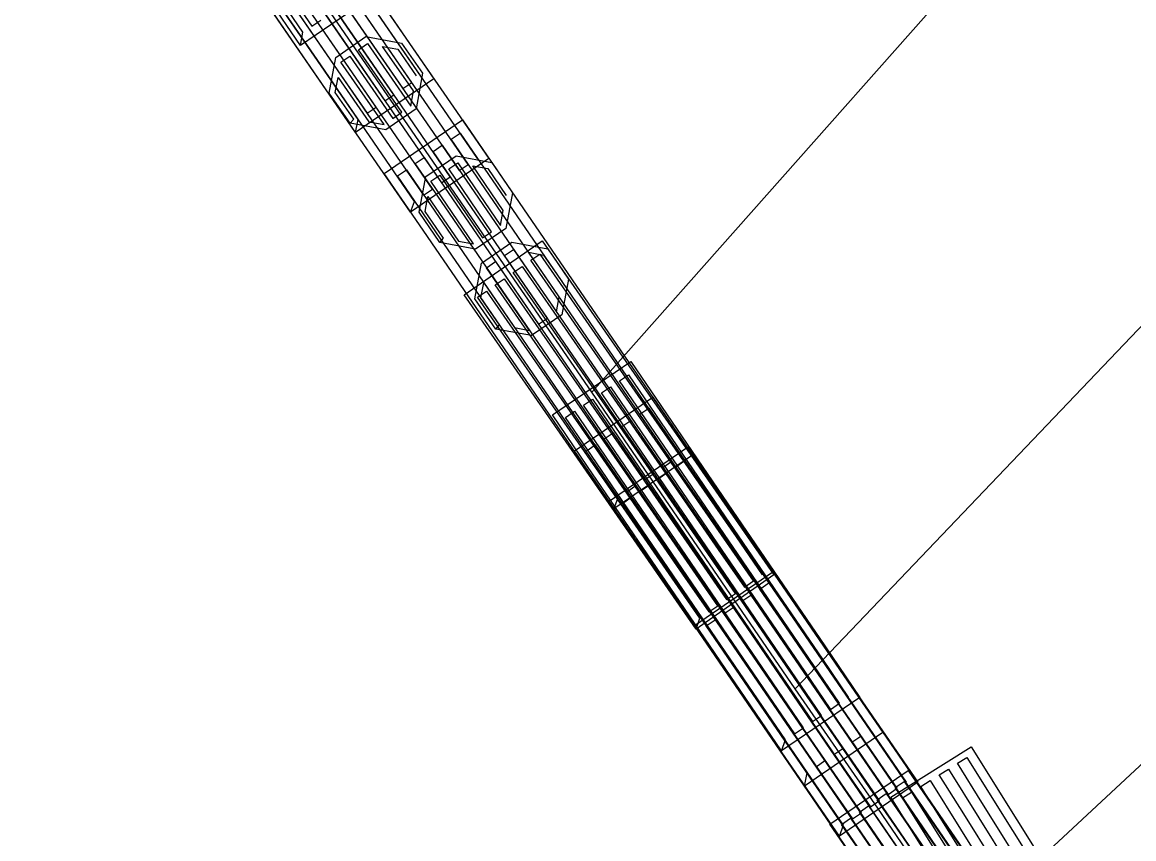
# Model space of a CAD drawing. Extents: x -266179 to -264727, y -1243225 to -1241702.
# Drawn here: x -264950.43 to -264942.23, y -1242634.87 to -1242628.84 of the extents above; entities that cross this region are included whole.
import ezdxf

# ---------------------------------------------------------------- set-up
doc = ezdxf.new("R2010")
doc.units = 0
for name, color, linetype in [('Vrstva 1', 7, 'Continuous'), ('Vrstva 19', 7, 'Continuous'), ('Vrstva 2', 7, 'Continuous'), ('Vrstva 21', 7, 'Continuous')]:
    doc.layers.add(name, color=color, linetype=linetype)

msp = doc.modelspace()

# ---------------------------------------------------------------- linework, layer by layer
at = {"layer": 'Vrstva 1'}
for p, q in [((-264946.23, -1242631.57), (-264886.04, -1242563.65)), ((-264946.23, -1242631.57), (-264950.43, -1242625.46)), ((-264944.73, -1242633.76), (-264946.23, -1242631.57)), ((-264944.12, -1242634.64), (-264944.73, -1242633.76)), ((-264943.5, -1242635.55), (-264944.12, -1242634.64))]:
    msp.add_line(p, q, dxfattribs=at)
at = {"layer": 'Vrstva 19'}
for p, q in [((-264946.23, -1242631.57), (-264950.43, -1242625.46)), ((-264944.73, -1242633.76), (-264946.23, -1242631.57)), ((-264944.12, -1242634.64), (-264944.73, -1242633.76)), ((-264943.5, -1242635.55), (-264944.12, -1242634.64))]:
    msp.add_line(p, q, dxfattribs=at)
for points in [[(-264947.8, -1242628.618), (-264948.378, -1242629.012), (-264948.36, -1242628.915), (-264949.075, -1242627.865)], [(-264948.374, -1242627.833), (-264947.655, -1242628.879), (-264947.394, -1242629.259), (-264947.971, -1242629.655), (-264947.953, -1242629.558), (-264948.672, -1242628.511)], [(-264948.119, -1242628.61), (-264947.4, -1242629.656), (-264947.207, -1242629.936), (-264947.142, -1242629.891), (-264947.861, -1242628.844), (-264948.58, -1242627.798)], [(-264948.251, -1242628.7), (-264947.532, -1242629.747), (-264947.339, -1242630.027), (-264947.273, -1242629.982), (-264947.993, -1242628.935), (-264948.712, -1242627.888)], [(-264948.404, -1242627.914), (-264947.684, -1242628.96), (-264947.492, -1242629.24)], [(-264948.378, -1242629.012), (-264949.094, -1242627.962)], [(-264948.383, -1242628.791), (-264947.664, -1242629.837), (-264947.471, -1242630.118), (-264947.405, -1242630.072), (-264948.125, -1242629.026), (-264948.844, -1242627.979)], [(-264948.535, -1242628.004), (-264947.816, -1242629.051), (-264947.623, -1242629.331), (-264947.557, -1242629.286), (-264948.277, -1242628.239)], [(-264947.97, -1242628.422), (-264947.25, -1242629.468), (-264946.99, -1242629.847), (-264947.566, -1242630.244), (-264947.537, -1242630.163), (-264948.256, -1242629.116), (-264948.976, -1242628.07)], [(-264948.667, -1242628.095), (-264947.948, -1242629.142), (-264947.755, -1242629.422), (-264947.689, -1242629.376), (-264948.409, -1242628.33)], [(-264947.566, -1242630.244), (-264948.286, -1242629.197), (-264949.005, -1242628.151)], [(-264948.799, -1242628.186), (-264948.08, -1242629.232), (-264947.887, -1242629.512), (-264947.821, -1242629.467), (-264948.541, -1242628.42)], [(-264947.988, -1242628.519), (-264947.268, -1242629.565), (-264947.076, -1242629.846)], [(-264947.971, -1242629.655), (-264948.69, -1242628.608)], [(-264948.485, -1242628.589), (-264948.294, -1242628.87), (-264948.228, -1242628.825)], [(-264948.012, -1242629.587), (-264948.166, -1242629.365), (-264948.118, -1242629.101), (-264947.896, -1242628.947), (-264947.632, -1242628.995), (-264947.478, -1242629.217), (-264947.526, -1242629.481), (-264947.748, -1242629.635), (-264948.012, -1242629.587), (-264947.985, -1242629.556), (-264948.121, -1242629.359), (-264948.101, -1242629.248), (-264947.873, -1242629.576), (-264947.762, -1242629.596), (-264948.081, -1242629.136), (-264948.015, -1242629.091), (-264947.696, -1242629.551), (-264947.631, -1242629.505), (-264947.95, -1242629.045), (-264947.884, -1242628.999), (-264947.565, -1242629.46), (-264947.545, -1242629.348), (-264947.773, -1242629.02), (-264947.661, -1242629.04), (-264947.525, -1242629.237)], [(-264946.066, -1242632.432), (-264946.783, -1242631.384), (-264947.5, -1242630.336), (-264947.76, -1242629.957), (-264947.182, -1242629.561), (-264946.465, -1242630.609), (-264945.748, -1242631.657), (-264945.488, -1242632.037), (-264946.066, -1242632.432), (-264946.036, -1242632.351), (-264946.753, -1242631.303), (-264947.471, -1242630.255), (-264947.663, -1242629.975), (-264947.597, -1242629.93), (-264946.879, -1242630.978), (-264946.162, -1242632.026), (-264945.97, -1242632.306), (-264945.904, -1242632.261), (-264946.621, -1242631.213), (-264947.339, -1242630.165), (-264947.531, -1242629.884), (-264947.465, -1242629.839), (-264946.747, -1242630.887), (-264946.03, -1242631.935), (-264945.838, -1242632.216), (-264945.772, -1242632.171), (-264946.489, -1242631.123), (-264947.207, -1242630.075), (-264947.399, -1242629.794), (-264947.333, -1242629.749), (-264946.615, -1242630.797), (-264945.898, -1242631.845), (-264945.706, -1242632.126), (-264945.64, -1242632.08), (-264946.357, -1242631.032), (-264947.075, -1242629.984), (-264947.267, -1242629.704), (-264947.201, -1242629.659), (-264946.483, -1242630.707), (-264945.766, -1242631.755), (-264945.574, -1242632.035)], [(-264947.351, -1242630.466), (-264947.503, -1242630.243), (-264947.453, -1242629.979), (-264947.23, -1242629.827), (-264946.966, -1242629.877), (-264946.814, -1242630.1), (-264946.864, -1242630.364), (-264947.087, -1242630.516), (-264947.351, -1242630.466), (-264947.324, -1242630.435), (-264947.459, -1242630.237), (-264947.438, -1242630.126), (-264947.212, -1242630.456), (-264947.101, -1242630.477), (-264947.417, -1242630.014), (-264947.351, -1242629.969), (-264947.035, -1242630.432), (-264946.969, -1242630.387), (-264947.284, -1242629.924), (-264947.218, -1242629.879), (-264946.903, -1242630.342), (-264946.882, -1242630.231), (-264947.107, -1242629.9), (-264946.996, -1242629.921), (-264946.861, -1242630.12)], [(-264945.461, -1242633.319), (-264946.185, -1242632.275), (-264946.908, -1242631.231), (-264947.171, -1242630.853), (-264946.595, -1242630.455), (-264945.872, -1242631.498), (-264945.148, -1242632.542), (-264944.886, -1242632.92), (-264945.461, -1242633.319), (-264945.432, -1242633.238), (-264946.156, -1242632.194), (-264946.879, -1242631.15), (-264947.073, -1242630.871), (-264947.007, -1242630.825), (-264946.284, -1242631.869), (-264945.56, -1242632.913), (-264945.367, -1242633.192), (-264945.301, -1242633.147), (-264946.024, -1242632.103), (-264946.748, -1242631.059), (-264946.942, -1242630.78), (-264946.876, -1242630.734), (-264946.152, -1242631.778), (-264945.429, -1242632.822), (-264945.235, -1242633.101), (-264945.169, -1242633.056), (-264945.893, -1242632.012), (-264946.616, -1242630.968), (-264946.81, -1242630.689), (-264946.744, -1242630.643), (-264946.021, -1242631.687), (-264945.297, -1242632.731), (-264945.104, -1242633.01), (-264945.038, -1242632.964), (-264945.761, -1242631.921), (-264946.485, -1242630.877), (-264946.679, -1242630.598), (-264946.613, -1242630.552), (-264945.889, -1242631.596), (-264945.166, -1242632.639), (-264944.972, -1242632.919)], [(-264946.938, -1242631.105), (-264947.091, -1242630.882), (-264947.042, -1242630.618), (-264946.819, -1242630.465), (-264946.555, -1242630.514), (-264946.402, -1242630.737), (-264946.451, -1242631.001), (-264946.674, -1242631.154), (-264946.938, -1242631.105), (-264946.911, -1242631.074), (-264947.047, -1242630.876), (-264947.026, -1242630.765), (-264946.799, -1242631.095), (-264946.688, -1242631.115), (-264947.005, -1242630.654), (-264946.94, -1242630.608), (-264946.622, -1242631.07), (-264946.556, -1242631.025), (-264946.874, -1242630.563), (-264946.808, -1242630.518), (-264946.49, -1242630.979), (-264946.47, -1242630.868), (-264946.696, -1242630.538), (-264946.585, -1242630.559), (-264946.449, -1242630.757)], [(-264944.83, -1242634.218), (-264945.546, -1242633.168), (-264946.261, -1242632.119), (-264946.52, -1242631.739), (-264945.941, -1242631.345), (-264945.226, -1242632.394), (-264944.511, -1242633.444), (-264944.252, -1242633.824), (-264944.83, -1242634.218), (-264944.801, -1242634.137), (-264945.516, -1242633.088), (-264946.231, -1242632.038), (-264946.423, -1242631.757), (-264946.356, -1242631.712), (-264945.641, -1242632.762), (-264944.926, -1242633.811), (-264944.735, -1242634.092), (-264944.668, -1242634.047), (-264945.384, -1242632.998), (-264946.099, -1242631.948), (-264946.29, -1242631.667), (-264946.224, -1242631.622), (-264945.509, -1242632.672), (-264944.794, -1242633.721), (-264944.602, -1242634.002), (-264944.536, -1242633.957), (-264945.251, -1242632.907), (-264945.967, -1242631.858), (-264946.158, -1242631.577), (-264946.092, -1242631.532), (-264945.377, -1242632.581), (-264944.662, -1242633.631), (-264944.47, -1242633.912), (-264944.404, -1242633.867), (-264945.119, -1242632.817), (-264945.834, -1242631.768), (-264946.026, -1242631.487), (-264945.96, -1242631.442), (-264945.245, -1242632.491), (-264944.529, -1242633.541), (-264944.338, -1242633.822)], [(-264944.66, -1242634.478), (-264945.378, -1242633.431), (-264946.096, -1242632.383), (-264946.357, -1242632.004), (-264945.779, -1242631.608), (-264945.061, -1242632.655), (-264944.343, -1242633.703), (-264944.083, -1242634.082), (-264944.66, -1242634.478), (-264944.642, -1242634.381), (-264945.36, -1242633.333), (-264946.078, -1242632.286), (-264946.271, -1242632.006), (-264946.205, -1242631.96), (-264945.486, -1242633.008), (-264944.768, -1242634.055), (-264944.576, -1242634.335), (-264944.51, -1242634.29), (-264945.228, -1242633.243), (-264945.946, -1242632.195), (-264946.139, -1242631.915), (-264946.073, -1242631.87), (-264945.354, -1242632.917), (-264944.636, -1242633.964), (-264944.444, -1242634.245), (-264944.378, -1242634.2), (-264945.096, -1242633.152), (-264945.814, -1242632.105), (-264946.007, -1242631.825), (-264945.941, -1242631.779), (-264945.222, -1242632.827), (-264944.504, -1242633.874), (-264944.312, -1242634.154), (-264944.246, -1242634.109), (-264944.964, -1242633.062), (-264945.683, -1242632.014), (-264945.875, -1242631.734), (-264945.809, -1242631.689), (-264945.091, -1242632.736), (-264944.372, -1242633.783), (-264944.18, -1242634.064)], [(-264944.402, -1242634.847), (-264945.122, -1242633.8), (-264945.841, -1242632.754), (-264946.102, -1242632.375), (-264945.525, -1242631.978), (-264944.805, -1242633.025), (-264944.086, -1242634.071), (-264943.825, -1242634.45), (-264944.402, -1242634.847), (-264944.373, -1242634.766), (-264945.092, -1242633.719), (-264945.812, -1242632.673), (-264946.004, -1242632.393), (-264945.938, -1242632.347), (-264945.219, -1242633.394), (-264944.5, -1242634.44), (-264944.307, -1242634.721), (-264944.241, -1242634.675), (-264944.961, -1242633.629), (-264945.68, -1242632.582), (-264945.873, -1242632.302), (-264945.807, -1242632.257), (-264945.087, -1242633.303), (-264944.368, -1242634.35), (-264944.175, -1242634.63), (-264944.109, -1242634.585), (-264944.829, -1242633.538), (-264945.548, -1242632.491), (-264945.741, -1242632.211), (-264945.675, -1242632.166), (-264944.955, -1242633.213), (-264944.236, -1242634.259), (-264944.043, -1242634.539), (-264943.977, -1242634.494), (-264944.697, -1242633.447), (-264945.416, -1242632.401), (-264945.609, -1242632.121), (-264945.543, -1242632.075), (-264944.823, -1242633.122), (-264944.104, -1242634.169), (-264943.911, -1242634.449)], [(-264943.778, -1242635.769), (-264944.495, -1242634.721), (-264945.212, -1242633.673), (-264945.472, -1242633.293), (-264944.894, -1242632.898), (-264944.177, -1242633.946), (-264943.46, -1242634.994)], [(-264943.363, -1242635.4), (-264944.081, -1242634.352), (-264944.798, -1242633.304), (-264944.99, -1242633.024), (-264944.924, -1242632.979), (-264944.207, -1242634.027), (-264943.489, -1242635.075)], [(-264943.495, -1242635.491), (-264944.213, -1242634.443), (-264944.93, -1242633.395), (-264945.122, -1242633.114), (-264945.056, -1242633.069), (-264944.339, -1242634.117), (-264943.621, -1242635.165)], [(-264943.627, -1242635.581), (-264944.345, -1242634.533), (-264945.062, -1242633.485), (-264945.254, -1242633.204), (-264945.188, -1242633.159), (-264944.471, -1242634.207), (-264943.753, -1242635.255)], [(-264943.759, -1242635.671), (-264944.477, -1242634.623), (-264945.194, -1242633.575), (-264945.386, -1242633.295), (-264945.32, -1242633.25), (-264944.603, -1242634.298), (-264943.885, -1242635.346)], [(-264943.781, -1242634.949), (-264944.025, -1242634.559), (-264943.431, -1242634.188), (-264942.758, -1242635.266)], [(-264942.679, -1242635.676), (-264943.352, -1242634.599), (-264943.532, -1242634.31), (-264943.464, -1242634.268), (-264942.791, -1242635.345)], [(-264944.214, -1242635.138), (-264944.474, -1242634.759), (-264943.897, -1242634.363), (-264943.178, -1242635.409)], [(-264942.815, -1242635.761), (-264943.487, -1242634.683), (-264943.668, -1242634.395), (-264943.6, -1242634.353), (-264942.927, -1242635.43)], [(-264943.081, -1242635.816), (-264943.8, -1242634.769), (-264943.993, -1242634.489), (-264943.927, -1242634.444), (-264943.207, -1242635.49)], [(-264942.95, -1242635.845), (-264943.623, -1242634.768), (-264943.803, -1242634.48), (-264943.735, -1242634.437), (-264943.063, -1242635.515)], [(-264943.212, -1242635.906), (-264943.932, -1242634.86), (-264944.124, -1242634.58), (-264944.058, -1242634.534), (-264943.339, -1242635.581)], [(-264943.086, -1242635.93), (-264943.759, -1242634.853), (-264943.939, -1242634.565), (-264943.871, -1242634.522), (-264943.198, -1242635.599)], [(-264944.064, -1242634.951), (-264944.256, -1242634.67), (-264944.19, -1242634.625), (-264943.471, -1242635.672)], [(-264944.195, -1242635.041), (-264944.388, -1242634.761), (-264944.322, -1242634.716), (-264943.603, -1242635.762)]]:
    msp.add_lwpolyline(points, dxfattribs=at)
at = {"layer": 'Vrstva 2'}
for p, q in [((-264930.53, -1242618.87), (-264944.73, -1242633.76)), ((-264928.49, -1242621.56), (-264943.5, -1242635.55))]:
    msp.add_line(p, q, dxfattribs=at)
at = {"layer": 'Vrstva 21'}
for p, q in [((-264946.23, -1242631.57), (-264950.43, -1242625.46)), ((-264944.73, -1242633.76), (-264946.23, -1242631.57)), ((-264944.12, -1242634.64), (-264944.73, -1242633.76)), ((-264943.5, -1242635.55), (-264944.12, -1242634.64))]:
    msp.add_line(p, q, dxfattribs=at)

doc.saveas('drawing.dxf')
